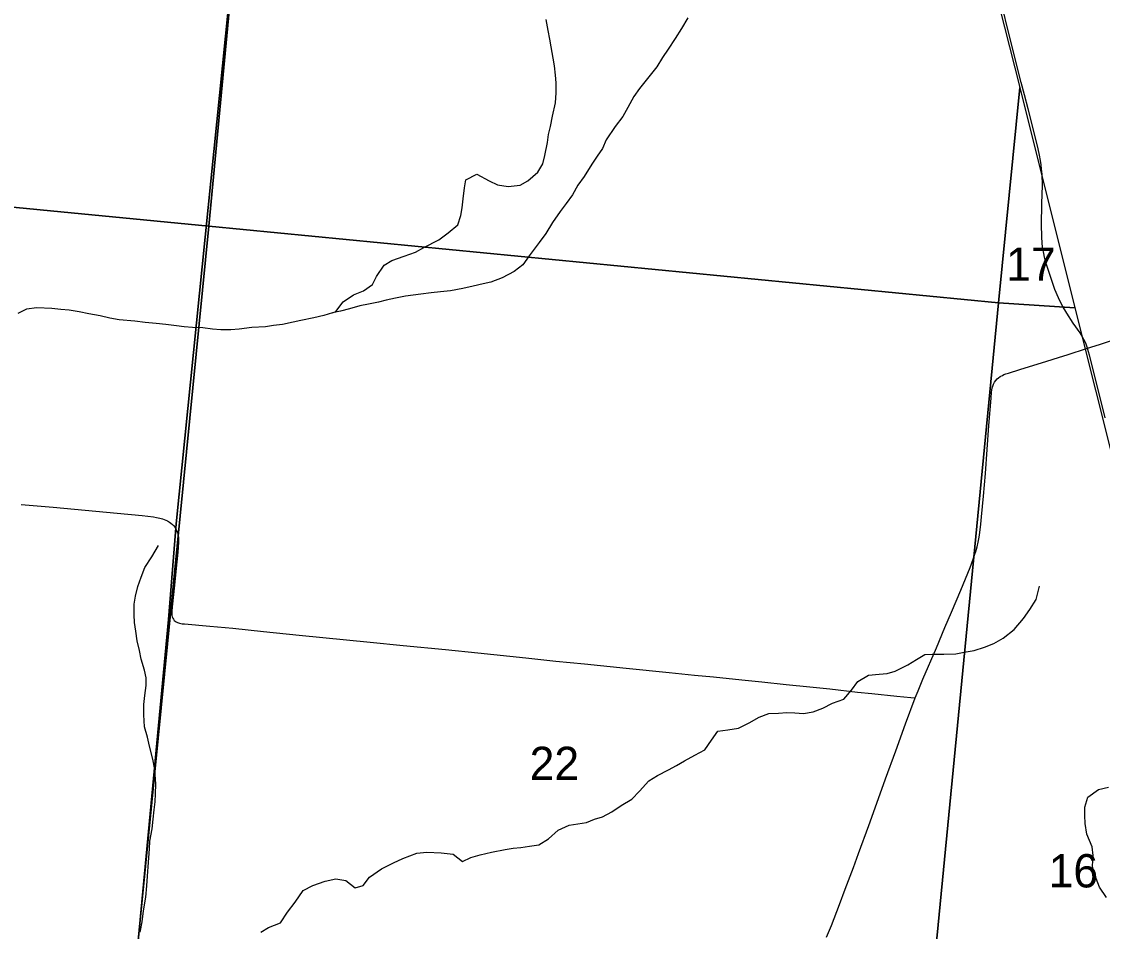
# Model space of a CAD drawing. Extents: x 0 to 1101, y 0 to 440.
# Drawn here: x 841.299 to 842.658, y 378.008 to 379.151 of the extents above; entities that cross this region are included whole.
import ezdxf

# ---------------------------------------------------------------- set-up
doc = ezdxf.new("R2010")
doc.units = 0
for name, color, linetype in [('GM_X_County_Road', 7, 'Continuous'), ('GM_X_Major_River', 7, 'Continuous'), ('GM_X_Minor_River', 7, 'Continuous'), ('GM_X_Section', 7, 'Continuous'), ('GM_X_Section_Text', 7, 'Continuous')]:
    doc.layers.add(name, color=color, linetype=linetype)

msp = doc.modelspace()

# ---------------------------------------------------------------- linework, layer by layer
at = {"layer": 'GM_X_County_Road'}
for points in [[(839.2666, 377.0719), (839.8064, 377.0309), (840.2909, 376.9883), (840.8257, 376.9319), (840.9467, 376.9203), (841.3305, 376.8871), (841.3385, 376.8863), (841.3566, 377.073), (841.3964, 377.4824), (841.4351, 377.8808), (841.4843, 378.4003), (841.4936, 378.5206), (841.5774, 379.349), (841.6309, 379.8967), (841.7131, 380.7514), (841.7269, 380.895), (841.796, 381.7031), (841.8133, 381.9059), (839.205, 381.9059)], [(844.7118, 381.648), (844.0658, 381.7282), (843.2462, 381.8298), (843.023, 381.8481), (842.3157, 381.9059), (841.8133, 381.9059), (841.796, 381.7031), (841.7269, 380.895), (841.7131, 380.7514), (841.6309, 379.8967), (841.5774, 379.349), (841.4936, 378.5206), (841.4843, 378.4003), (841.4351, 377.8808), (841.3964, 377.4824), (841.3566, 377.073), (841.3385, 376.8863), (842.3434, 376.7867), (843.147, 376.7122), (843.2235, 376.704), (843.7743, 376.6401), (844.4941, 376.5699)], [(842.6616, 378.6538), (842.6482, 378.7076), (842.6421, 378.7326), (842.6409, 378.7367), (842.6396, 378.7411), (842.6388, 378.7436), (842.6373, 378.7473), (842.6349, 378.7519), (842.6326, 378.7562), (842.6301, 378.7603), (842.6216, 378.7725), (842.6134, 378.785), (842.6076, 378.7949), (842.6031, 378.8043), (842.5985, 378.8149), (842.5954, 378.8236), (842.5891, 378.8425), (842.5872, 378.8489), (842.5855, 378.8556), (842.5844, 378.8602), (842.5834, 378.8658), (842.5826, 378.8723), (842.5819, 378.8819), (842.5815, 378.8958), (842.5822, 378.9231), (842.5827, 378.9454), (842.5823, 378.9597), (842.5818, 378.9661), (842.5812, 378.9716), (842.5804, 378.9769), (842.5791, 378.9836), (842.5773, 378.9918), (842.5753, 379.0005), (842.5648, 379.0421), (842.5604, 379.0595), (842.5562, 379.0751), (842.5402, 379.1384), (842.5322, 379.1709)], [(842.3114, 378.001), (842.3176, 378.0159), (842.3277, 378.042), (842.3349, 378.0612), (842.3451, 378.0886), (842.3515, 378.1061), (842.3646, 378.1416), (842.3748, 378.1696), (842.3857, 378.2001), (842.3985, 378.2354), (842.4107, 378.269), (842.4229, 378.3017), (842.4264, 378.3107), (842.4325, 378.3254), (842.4497, 378.3648), (842.4603, 378.3901), (842.4686, 378.4096), (842.4802, 378.4371), (842.492, 378.4658), (842.4959, 378.4761), (842.498, 378.4822), (842.4991, 378.4857), (842.5008, 378.4914), (842.5022, 378.4974), (842.5034, 378.5036), (842.5042, 378.5097), (842.5054, 378.5202), (842.5063, 378.5294), (842.5086, 378.5554), (842.5111, 378.5839), (842.5156, 378.644), (842.5182, 378.6784), (842.5189, 378.6861), (842.5192, 378.6886), (842.5198, 378.6912), (842.5204, 378.6933), (842.5215, 378.696), (842.5227, 378.6984), (842.5241, 378.7006), (842.5258, 378.7025), (842.5274, 378.704), (842.5295, 378.7054), (842.5307, 378.7061), (842.5325, 378.707), (842.5345, 378.7079), (842.537, 378.7088), (842.54, 378.7098), (842.5542, 378.7143), (842.5613, 378.7166), (842.5869, 378.7245), (842.6044, 378.73), (842.6141, 378.733), (842.6396, 378.7411), (842.6544, 378.7458), (842.6772, 378.7533)], [(841.2988, 378.5448), (841.3391, 378.5412), (841.4195, 378.5337), (841.4511, 378.5309), (841.4653, 378.5292), (841.4691, 378.5286), (841.4734, 378.5277), (841.4765, 378.5267), (841.4788, 378.526), (841.4808, 378.5251), (841.4829, 378.5241), (841.4854, 378.5226), (841.4872, 378.5213), (841.4891, 378.5197), (841.4904, 378.5182), (841.4924, 378.5157), (841.4935, 378.5139)], [(841.4935, 378.5139), (841.4937, 378.5135), (841.4948, 378.5112), (841.4955, 378.5092), (841.4959, 378.5075), (841.4963, 378.5053), (841.4966, 378.5031), (841.4969, 378.5003), (841.4969, 378.4974), (841.4959, 378.4849), (841.493, 378.4564), (841.4917, 378.4435), (841.4887, 378.4163), (841.4882, 378.4108), (841.4882, 378.4088), (841.4883, 378.4072), (841.4885, 378.4052), (841.4889, 378.4036), (841.4896, 378.402), (841.4904, 378.4005), (841.491, 378.3997)], [(841.491, 378.3997), (841.4914, 378.3992), (841.4924, 378.3983), (841.4936, 378.3974), (841.4956, 378.3964), (841.4978, 378.3957), (841.5011, 378.395), (841.5044, 378.3946), (841.536, 378.3919), (841.5651, 378.3893), (841.6037, 378.3853), (841.6486, 378.3806), (841.7375, 378.3716), (841.779, 378.3674), (841.8322, 378.3625), (841.873, 378.3585), (841.9334, 378.352), (841.9711, 378.3481), (842.0073, 378.3445), (842.0594, 378.3392), (842.1134, 378.3337), (842.1453, 378.3305), (842.1694, 378.3281), (842.205, 378.3244), (842.2299, 378.3219), (842.2608, 378.3187), (842.2905, 378.3156), (842.3157, 378.313), (842.3504, 378.3091), (842.3683, 378.3073), (842.3998, 378.304), (842.4172, 378.3023), (842.4229, 378.3017)]]:
    msp.add_lwpolyline(points, dxfattribs=at)
at = {"layer": 'GM_X_Major_River'}
for points in [[(842.137, 379.1561), (842.1292, 379.1429), (842.1211, 379.1301), (842.1122, 379.117), (842.1052, 379.1065), (842.0979, 379.0948), (842.0882, 379.082), (842.0763, 379.0674), (842.0693, 379.0573), (842.0615, 379.0437), (842.0553, 379.0324), (842.0456, 379.0197)], [(842.0456, 379.0197), (842.0344, 379.0031), (842.0297, 378.9922), (842.0231, 378.9824), (842.0162, 378.9723), (842.0065, 378.9568), (841.9987, 378.946), (841.9921, 378.9339), (841.984, 378.923), (841.9767, 378.9129), (841.967, 378.899), (841.9585, 378.8851), (841.9503, 378.8738), (841.9376, 378.8573), (841.9295, 378.846), (841.9187, 378.8374), (841.9035, 378.8297), (841.8894, 378.8242), (841.8799, 378.822), (841.8673, 378.8192), (841.854, 378.8163), (841.8388, 378.8131), (841.8259, 378.8118), (841.8145, 378.8108), (841.8012, 378.8091), (841.7819, 378.8067), (841.7697, 378.8042), (841.7579, 378.8014), (841.748, 378.7992), (841.7355, 378.7964), (841.7248, 378.7943), (841.7115, 378.7907), (841.7005, 378.7878), (841.6902, 378.7856), (841.6796, 378.7824), (841.667, 378.7791), (841.6503, 378.776), (841.6408, 378.7738), (841.6275, 378.771), (841.6161, 378.7696), (841.6059, 378.7682), (841.5888, 378.767), (841.5728, 378.7649), (841.5626, 378.7643), (841.5501, 378.7641), (841.5395, 378.765), (841.5274, 378.7667), (841.5145, 378.7672), (841.5039, 378.7682), (841.4941, 378.7691), (841.4808, 378.7708), (841.4687, 378.7721), (841.4547, 378.7734), (841.4418, 378.7751), (841.4222, 378.7769), (841.4104, 378.779), (841.3984, 378.7818), (841.384, 378.7843), (841.3719, 378.7867), (841.3594, 378.7888), (841.3488, 378.7897), (841.3375, 378.791), (841.3185, 378.792), (841.3056, 378.7903), (841.2949, 378.7848)]]:
    msp.add_lwpolyline(points, dxfattribs=at)
at = {"layer": 'GM_X_Minor_River'}
for points in [[(841.6902, 378.7856), (841.6944, 378.7871), (841.7037, 378.7995), (841.7167, 378.808), (841.7293, 378.8132), (841.7404, 378.821), (841.7455, 378.8311), (841.7551, 378.8454), (841.7651, 378.8514), (841.7803, 378.8568), (841.7948, 378.8619), (841.8051, 378.8675), (841.8238, 378.8775), (841.8357, 378.886), (841.8479, 378.8961), (841.8515, 378.9078), (841.8532, 378.9176), (841.8545, 378.929), (841.8562, 378.9426), (841.8578, 378.9529), (841.8716, 378.9599), (841.8874, 378.9513), (841.8976, 378.9466), (841.9112, 378.9445), (841.9264, 378.9462), (841.9359, 378.9514), (841.9486, 378.9622), (841.9548, 378.9727), (841.9572, 378.9833), (841.9605, 378.9996), (841.9617, 379.0095), (841.9645, 379.0197), (841.967, 379.0329), (841.9706, 379.0495), (841.9716, 379.0621), (841.9714, 379.0746), (841.9708, 379.0841), (841.9694, 379.0958), (841.9676, 379.1054), (841.9652, 379.1198), (841.9634, 379.1293), (841.9613, 379.1404), (841.9589, 379.154)], [(841.4484, 378.0075), (841.4512, 378.0204), (841.4526, 378.034), (841.4558, 378.0514), (841.4568, 378.0654), (841.4577, 378.0776), (841.4587, 378.0893), (841.4596, 378.1007), (841.4601, 378.1121), (841.4606, 378.1219), (841.4635, 378.1374), (841.4648, 378.1492), (841.4661, 378.1613), (841.4674, 378.1711), (841.4679, 378.181), (841.4681, 378.1935), (841.4668, 378.2117), (841.4644, 378.2247), (841.4604, 378.241), (841.4576, 378.2525), (841.4539, 378.2654), (841.453, 378.2806), (841.4532, 378.2935), (841.4545, 378.3049), (841.4562, 378.3174), (841.456, 378.3268), (841.4538, 378.3364), (841.4498, 378.3505), (841.4477, 378.3611), (841.4449, 378.3733), (841.4431, 378.3858), (841.4414, 378.3965), (841.4408, 378.406), (841.441, 378.4196), (841.4426, 378.4295), (841.4455, 378.4416), (841.4498, 378.4536), (841.4545, 378.4657), (841.463, 378.4789), (841.4716, 378.4932)], [(842.1126, 378.2114), (842.1226, 378.2169), (842.1329, 378.2225), (842.1459, 378.2299), (842.1585, 378.2365), (842.1666, 378.2485), (842.1747, 378.2598), (842.1873, 378.2615), (842.2009, 378.2636), (842.2143, 378.2706), (842.2265, 378.2777), (842.2387, 378.282), (842.2512, 378.2826), (842.2615, 378.2832), (842.2717, 378.2831), (842.2823, 378.2822), (842.2945, 378.2843), (842.3066, 378.2887), (842.3189, 378.295), (842.3333, 378.3001), (842.3426, 378.3113), (842.3507, 378.3222), (842.3641, 378.3304), (842.3777, 378.3317), (842.3876, 378.3323), (842.3975, 378.3352), (842.4135, 378.3433), (842.4246, 378.35), (842.4349, 378.3563), (842.4444, 378.3565), (842.4588, 378.3567), (842.474, 378.3573), (842.4843, 378.359), (842.4972, 378.3611), (842.5101, 378.3655), (842.5216, 378.3703), (842.5334, 378.3769), (842.5472, 378.3877), (842.5591, 378.4016), (842.5669, 378.4129), (842.575, 378.4253), (842.579, 378.4423)], [(841.6, 378.0073), (841.6099, 378.0132), (841.6248, 378.0191), (841.6337, 378.0326), (841.6434, 378.045), (841.6534, 378.0596), (841.6656, 378.0659), (841.6812, 378.0714), (841.6946, 378.0746), (841.707, 378.0721), (841.7186, 378.0629), (841.7289, 378.0661), (841.737, 378.0763), (841.752, 378.0871), (841.7672, 378.0944), (841.7787, 378.1), (841.7962, 378.1066), (841.8087, 378.1079), (841.8269, 378.1069), (841.842, 378.1055), (841.8537, 378.0963), (841.8643, 378.1014), (841.8758, 378.1047), (841.8902, 378.1079), (841.9073, 378.1111), (841.9176, 378.1128), (841.9271, 378.1138), (841.9381, 378.1156), (841.9498, 378.1173), (841.9617, 378.1247), (841.974, 378.1355), (841.9877, 378.1418), (842.0097, 378.1453), (842.0197, 378.1493), (842.0299, 378.1522), (842.0414, 378.1585), (842.0533, 378.1667), (842.0666, 378.1744), (842.0763, 378.1846), (842.0882, 378.1977), (842.0989, 378.2043), (842.1126, 378.2114)], [(842.6633, 378.0511), (842.6544, 378.0641), (842.6482, 378.0801), (842.6457, 378.0904), (842.6466, 378.1037), (842.6453, 378.1147), (842.6387, 378.1307), (842.6366, 378.144), (842.636, 378.1539), (842.6361, 378.1645), (842.6397, 378.177), (842.6531, 378.1867), (842.666, 378.1895)]]:
    msp.add_lwpolyline(points, dxfattribs=at)
at = {"layer": 'GM_X_Section'}
for points in [[(841.6296, 379.8961), (841.5347, 378.8945), (840.5178, 378.9931), (840.6089, 379.9958)], [(842.3605, 379.8324), (842.5543, 379.0686), (842.5276, 378.7981), (841.5347, 378.8945), (841.6296, 379.8961)], [(842.5276, 378.7981), (842.5543, 379.0686), (842.6237, 378.792)], [(841.5347, 378.8945), (841.4351, 377.8872), (840.4251, 377.982), (840.5178, 378.9931)], [(842.5276, 378.7981), (842.4313, 377.8052), (841.4351, 377.8872), (841.5347, 378.8945)], [(842.5276, 378.7981), (842.6237, 378.792), (842.7799, 378.1693), (842.8774, 377.7736), (842.4313, 377.8052)]]:
    msp.add_lwpolyline(points, close=True, dxfattribs=at)

# ---------------------------------------------------------------- texts
at = {"layer": 'GM_X_Section_Text'}
for s, p in [('17', (842.5372, 378.8258)), ('22', (841.9381, 378.1985)), ('16', (842.5906, 378.0636))]:
    msp.add_text(s, height=0.04186, rotation=0, dxfattribs=at).set_placement(p)

doc.saveas('drawing.dxf')
